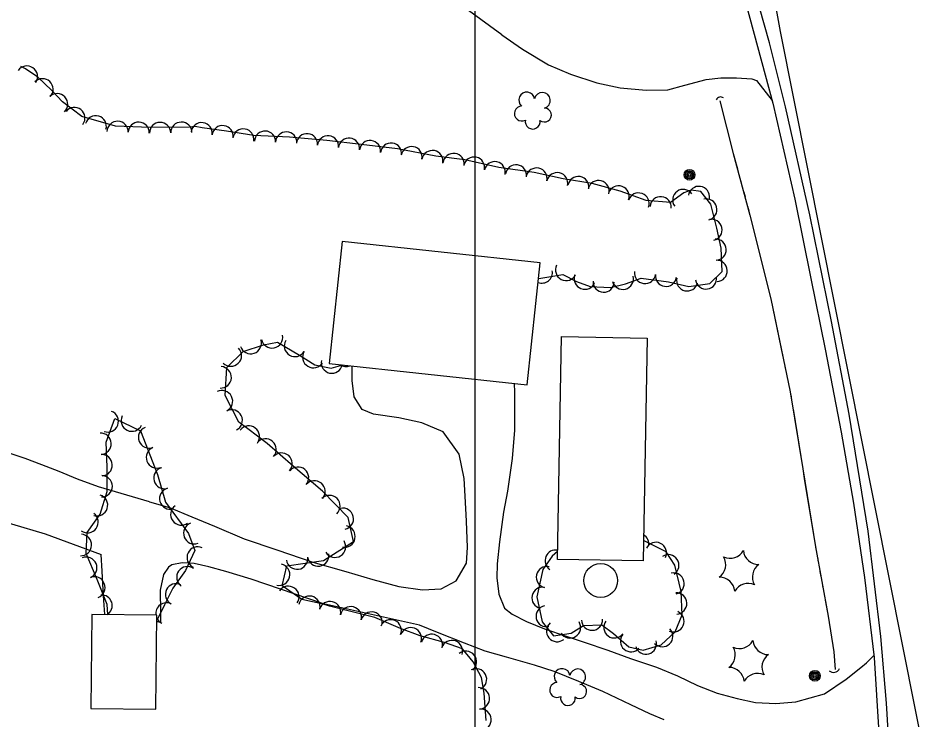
# Model space of a CAD drawing. Extents: x 353423 to 364002, y 127000 to 201942.
# Drawn here: x 362328.7 to 362669.9, y 147198.4 to 147461.2 of the extents above; entities that cross this region are included whole.
import ezdxf

# ---------------------------------------------------------------- set-up
doc = ezdxf.new("R2010")
doc.units = 0
for name, color, linetype in [('E_DTM_SlopeBottom', 7, 'Continuous'), ('E_DTM_SlopeTop', 7, 'Continuous'), ('E_FEN_Generic', 7, 'Continuous'), ('E_LAND_BrushLine', 7, 'Continuous'), ('E_LAND_TreeLine', 7, 'Continuous'), ('E_MISCPROP', 7, 'Continuous'), ('E_RDWY_Gravel', 7, 'Continuous'), ('E_STRUCT_WingWall', 7, 'Continuous'), ('E_WTR_FlowLine', 7, 'Continuous')]:
    doc.layers.add(name, color=color, linetype=linetype)

msp = doc.modelspace()

# ---------------------------------------------------------------- linework, layer by layer
at = {"layer": 'E_DTM_SlopeBottom'}
for centre, radius, start, end in [((362591.93, 147429.93), 1.76, 51.824, 158.0635), ((362634.25, 147218.63), 2.51, 228.1922, 334.4317)]:
    msp.add_arc(centre, radius, start, end, dxfattribs=at)
at = {"layer": 'E_DTM_SlopeTop'}
for points in [[(362661.3, 146383.54), (362660.92, 146451.77), (362660.48, 146515.53), (362659.73, 146597.59), (362659.39, 146658.01), (362659.36, 146707.66), (362658.96, 146748.17), (362658.68, 146804.94), (362658.16, 146852.06), (362657.86, 146926.47), (362657.77, 146982.62), (362657.16, 147066.65), (362656.29, 147154.17), (362655.76, 147177.68), (362654.14, 147204.61), (362651.99, 147229.59), (362647.24, 147269.07), (362640.06, 147312.85), (362633.51, 147347.54), (362625.38, 147387.6), (362616.26, 147427.96), (362610.3, 147451.99), (362599.25, 147490.9)], [(362595.49, 147488.57), (362611.48, 147429.43), (362619.69, 147393.36), (362625.72, 147363.7), (362631.16, 147337.17), (362637.07, 147306.1), (362641.69, 147279.57), (362645.85, 147251.66), (362649.46, 147221.73), (362652.17, 147177.44)]]:
    msp.add_lwpolyline(points, dxfattribs=at)
at = {"layer": 'E_FEN_Generic'}
for points in [[(362523.65, 147363.57), (362523.81, 147363.63), (362532.83, 147365.15), (362537.9, 147362.57), (362542.99, 147360.64), (362550.69, 147360.3), (362556.25, 147361.67), (362562.2, 147363.87), (362572.42, 147362.46), (362580.04, 147360.69), (362587.86, 147361.79), (362592.55, 147366.36), (362592.13, 147375.08), (362590.52, 147382.55), (362588.23, 147391.52), (362584.51, 147396.24), (362580.95, 147396.78), (362578.13, 147395.82), (362573.12, 147392.17), (362564.07, 147392.93), (362554.28, 147396.43), (362543.83, 147399.22), (362532.89, 147401.01), (362522.04, 147403.46), (362508.85, 147405.27), (362496.05, 147408.13), (362485.2, 147409.54), (362470.86, 147412.27), (362457.19, 147413.92), (362444.29, 147415.34), (362430.42, 147416.66), (362416.99, 147417.22), (362406.71, 147418.89), (362397.58, 147420.18), (362394.96, 147420.57), (362392.84, 147420.42), (362378.19, 147420.24), (362365.16, 147420.72), (362352.49, 147424.35), (362345.31, 147429.86), (362341.17, 147434.27), (362336.06, 147439.13), (362331.36, 147442.28), (362329.72, 147443.09)], [(362504.06, 147198.14), (362503.28, 147208.32), (362502.29, 147214.16), (362499.17, 147220.14), (362495.19, 147224.96), (362488.43, 147227.3), (362479.37, 147229.79), (362471.93, 147232.6), (362462.36, 147236.64), (362445.3, 147240.95), (362442.96, 147241.73), (362435, 147243.48), (362427.66, 147248.55), (362429.41, 147256.09), (362443.15, 147258.11), (362454.35, 147265.13), (362452.38, 147274.18), (362442.77, 147284.08), (362431.72, 147293.33), (362421.98, 147301.89), (362414.74, 147307.38), (362411.35, 147309.93), (362406.3, 147319.9), (362406.86, 147330.41), (362412.98, 147336.36), (362420.61, 147338.87), (362425.87, 147339.9), (362434.1, 147334.97), (362439.91, 147331.36), (362445.99, 147330.11), (362450.33, 147331.29)], [(362362.22, 147237.77), (362361.99, 147241.53), (362358.32, 147250.94), (362354.14, 147260.73), (362354.51, 147268.56), (362359.35, 147275.38), (362362.05, 147283.85), (362362.08, 147293.03), (362361.61, 147302.42), (362364.86, 147311.21), (362374.5, 147306.58), (362380.92, 147290.31), (362383.88, 147279.9), (362392.47, 147268.13), (362394.88, 147261.81), (362391.34, 147254.35), (362386.66, 147247.71), (362383.49, 147241.41), (362380.72, 147235.77), (362380.66, 147235.68)], [(362530.84, 147261.44), (362528.78, 147259.72), (362525.31, 147254.65), (362523.1, 147244.44), (362525.08, 147235.05), (362529.35, 147229.87), (362535.92, 147230.79), (362540.58, 147233.66), (362547.36, 147233.93), (362551.8, 147230.65), (362557.54, 147225.75), (362562.95, 147224.45), (362569.65, 147226.42), (362574.86, 147231.37), (362577.57, 147237.65), (362577.16, 147246.45), (362574.82, 147256.31), (362571.55, 147261.28), (362563.02, 147265.53)]]:
    msp.add_lwpolyline(points, dxfattribs=at)
for centre, radius, start, end in [((362331.98, 147439.36), 3.97, 326.2137, 146.1984), ((362337.83, 147434.58), 3.97, 316.4558, 136.4405), ((362343.29, 147428.98), 3.97, 313.1721, 133.1568), ((362519.29, 147430.52), 2.97, 8.2864, 229.5202), ((362525.14, 147430.4), 2.97, 285.9372, 168.9104), ((362349.75, 147423.83), 3.97, 322.473, 142.4577), ((362517.42, 147425.48), 2.78, 91.2572, 299.0302), ((362525.89, 147424.93), 2.61, 230.6424, 88.575), ((362357.76, 147420.68), 3.97, 344.0563, 164.041), ((362365.92, 147418.62), 3.97, 357.8667, 177.8514), ((362373.85, 147418.32), 3.97, 357.8667, 177.8514), ((362389.83, 147418.31), 3.97, 0.7273, 180.712), ((362521.49, 147422.47), 2.78, 167.9343, 8.9453), ((362381.89, 147418.21), 3.97, 0.7273, 180.712), ((362397.41, 147418.11), 3.97, 351.9619, 171.9466), ((362405.27, 147417), 3.97, 351.9619, 171.9466), ((362413.07, 147415.76), 3.97, 350.7689, 170.7536), ((362421.2, 147414.97), 3.97, 357.6159, 177.6005), ((362429.13, 147414.64), 3.97, 357.6159, 177.6005), ((362436.92, 147413.96), 3.97, 354.5745, 174.5592), ((362444.79, 147413.2), 3.97, 353.7055, 173.6902), ((362452.68, 147412.32), 3.97, 353.7055, 173.6902), ((362460.55, 147411.42), 3.97, 353.1195, 173.1041), ((362468.43, 147410.47), 3.97, 353.1195, 173.1041), ((362476.11, 147409.16), 3.97, 349.2621, 169.2468), ((362483.91, 147407.68), 3.97, 349.2621, 169.2468), ((362491.89, 147406.58), 3.97, 352.5819, 172.5666), ((362499.51, 147405.23), 3.97, 347.4376, 167.4223), ((362507.26, 147403.5), 3.97, 347.4376, 167.4223), ((362515.27, 147402.3), 3.97, 352.1935, 172.1781), ((362522.94, 147401.13), 3.97, 347.2335, 167.2182), ((362530.68, 147399.38), 3.97, 347.2335, 167.2182), ((362538.62, 147397.97), 3.97, 350.7237, 170.7084), ((362546.19, 147396.44), 3.97, 345.0803, 165.065), ((362553.69, 147394.44), 3.97, 340.3446, 160.3293), ((362561.16, 147391.77), 3.97, 340.3446, 160.3293), ((362577.94, 147393.11), 3.97, 36.1288, 216.1135), ((362583.8, 147394.25), 3.97, 351.3449, 171.3296), ((362569.47, 147390.39), 3.97, 355.188, 175.1726), ((362586.59, 147389.52), 3.97, 284.3516, 104.3362), ((362588.54, 147381.91), 3.97, 282.1826, 102.1672), ((362590.08, 147374.48), 3.97, 272.7577, 92.7424), ((362534.02, 147366.87), 3.97, 153.0643, 333.049), ((362590.46, 147366.55), 3.97, 272.7577, 92.7424), ((362524.94, 147365.93), 3.97, 248.8918, 9.5423), ((362541, 147363.62), 3.97, 159.2683, 339.253), ((362555.3, 147363.57), 3.97, 193.7768, 13.7615), ((362563.6, 147365.77), 3.97, 172.1705, 352.1552), ((362571.46, 147364.69), 3.97, 172.1705, 352.1552), ((362586.48, 147363.69), 3.97, 187.9909, 7.9756), ((362548.1, 147362.5), 3.97, 177.5081, 357.4928), ((362579.4, 147362.98), 3.97, 166.9543, 346.939), ((362415.81, 147339.51), 4.02, 198.2306, 18.2153), ((362423.83, 147341.64), 4.02, 191.0384, 11.023), ((362432.42, 147338.43), 4.02, 149.0931, 329.0777), ((362408.38, 147334.82), 4.02, 224.1872, 44.1719), ((362439.31, 147334.21), 4.02, 148.18, 328.1646), ((362404.55, 147326.65), 4.02, 266.9771, 86.9618), ((362446.24, 147332.21), 4.02, 168.3706, 347.0273), ((362451.51, 147334.74), 4.02, 236.1318, 291.6366), ((362405.05, 147317.71), 4.02, 296.8317, 116.8164), ((362362.23, 147310.16), 4.01, 249.7478, 69.7325), ((362408.68, 147310.53), 4.02, 296.8317, 116.8164), ((362371.29, 147310.45), 4.01, 154.3601, 334.3448), ((362377.72, 147304.14), 4.01, 111.5518, 291.5365), ((362415.11, 147304.46), 4.02, 322.7971, 142.7818), ((362359.54, 147301.78), 4.01, 272.8801, 92.8648), ((362421.36, 147299.63), 4.02, 318.7087, 138.6934), ((362380.67, 147296.68), 4.01, 111.5518, 291.5365), ((362359.94, 147293.77), 4.01, 272.8801, 92.8648), ((362427.4, 147294.32), 4.02, 318.7087, 138.6934), ((362383.49, 147288.96), 4.01, 105.8665, 285.8511), ((362433.54, 147289.06), 4.02, 320.0728, 140.0575), ((362359.96, 147285.86), 4.01, 269.7955, 89.7802), ((362439.71, 147283.89), 4.02, 320.0728, 140.0575), ((362358.22, 147278.75), 4.01, 252.3542, 72.3389), ((362385.68, 147281.25), 4.01, 105.8665, 285.8511), ((362445.31, 147278.44), 4.02, 314.138, 134.1227), ((362354.66, 147272.4), 4.01, 234.6101, 54.5948), ((362389.83, 147275.31), 4.01, 126.1339, 306.1185), ((362450.33, 147273.66), 4.02, 282.325, 102.3097), ((362394.67, 147268.26), 4.01, 110.864, 290.8487), ((362450.96, 147267.04), 4.02, 258.6656, 78.6503), ((362352.19, 147263.86), 4.01, 267.3172, 87.3018), ((362447.39, 147263.25), 4.02, 212.0948, 32.0795), ((362561.05, 147264.26), 3.97, 347.925, 59.6784), ((362395.96, 147259.17), 4.01, 64.6064, 244.591), ((362530.12, 147258.01), 3.97, 79.4093, 235.6383), ((362567.66, 147260.9), 3.97, 333.5429, 153.5276), ((362595.47, 147264.59), 5.72, 245.074, 330.8389), ((362606.17, 147262.31), 5.72, 185.074, 270.8389), ((362354.17, 147255.32), 4.01, 293.1285, 113.1132), ((362433.19, 147258.77), 4.02, 188.3723, 8.357), ((362441.14, 147259.94), 4.02, 188.3723, 8.357), ((362572.36, 147256.28), 3.97, 303.3719, 123.3565), ((362588.14, 147256.46), 5.72, 305.074, 30.8389), ((362392.09, 147251.77), 4.01, 54.8043, 234.789), ((362426.47, 147252.75), 4.02, 256.9337, 76.9184), ((362526.82, 147251.82), 3.97, 77.811, 257.7956), ((362609.54, 147251.89), 5.72, 125.074, 210.8389), ((362357.22, 147247.98), 4.01, 291.2805, 111.2652), ((362574.33, 147249.41), 3.97, 283.3488, 103.3335), ((362591.51, 147246.05), 5.72, 5.074, 90.8389), ((362387.83, 147245.36), 4.01, 63.3517, 243.3364), ((362429.93, 147244.42), 4.02, 325.4059, 145.3906), ((362602.21, 147243.77), 5.72, 65.074, 150.8389), ((362359.91, 147241.12), 4.01, 303.2324, 93.571), ((362437.81, 147240.71), 4.02, 347.6123, 167.597), ((362525.15, 147244.07), 3.97, 77.811, 257.7956), ((362575.29, 147241.96), 3.97, 272.6359, 92.6206), ((362384.25, 147238.2), 4.01, 63.7567, 188.9825), ((362445.53, 147238.72), 4.02, 345.8127, 165.7974), ((362453.33, 147236.75), 4.02, 345.8127, 165.7974), ((362461.12, 147234.78), 4.02, 345.8127, 165.7974), ((362526.75, 147237.17), 3.97, 101.8776, 281.8622), ((362574.27, 147235.24), 3.97, 246.6682, 66.6529), ((362380.28, 147231.1), 4.01, 60.4393, 84.742), ((362384.25, 147238.2), 4.01, 206.552, 243.7414), ((362468.27, 147231.86), 4.02, 337.116, 157.1007), ((362530.63, 147231.58), 3.97, 129.4921, 309.4768), ((362535.5, 147232.97), 3.97, 211.6617, 31.6464), ((362543.74, 147235.86), 3.97, 182.2398, 2.2245), ((362552.12, 147232.99), 3.97, 143.607, 323.5917), ((362475.83, 147228.88), 4.02, 339.3732, 159.3579), ((362570.08, 147229.69), 3.97, 223.5987, 43.5833), ((362483.68, 147226.43), 4.02, 344.6285, 164.6131), ((362491.24, 147224.1), 4.02, 340.8856, 160.8703), ((362558.32, 147227.81), 3.97, 139.5101, 319.4948), ((362563.92, 147226.9), 3.97, 196.3843, 16.3689), ((362599.04, 147230.81), 5.72, 245.074, 330.8389), ((362609.74, 147228.53), 5.72, 185.074, 270.8389), ((362591.72, 147222.69), 5.72, 305.074, 30.8389), ((362496.49, 147220.08), 4.02, 309.6103, 129.595), ((362613.12, 147218.12), 5.72, 125.074, 210.8389), ((362500.25, 147213.51), 4.02, 297.4996, 117.4843), ((362532.52, 147214.56), 2.97, 8.2864, 229.5202), ((362595.09, 147212.28), 5.72, 5.074, 90.8389), ((362538.37, 147214.44), 2.97, 285.9372, 168.9104), ((362605.79, 147210), 5.72, 65.074, 150.8389), ((362530.65, 147209.53), 2.78, 91.2572, 299.0302), ((362539.12, 147208.97), 2.61, 230.6424, 88.575), ((362501.32, 147206.41), 4.02, 274.3766, 94.3613), ((362534.72, 147206.52), 2.78, 167.9343, 8.9453), ((362501.93, 147198.39), 4.02, 274.3766, 94.3613)]:
    msp.add_arc(centre, radius, start, end, dxfattribs=at)
at = {"layer": 'E_LAND_BrushLine'}
for centre, radius in [((362580.28, 147402.54), 2.02), ((362580.27, 147402.54), 1.52), ((362580.31, 147402.55), 1.01), ((362580.3, 147402.55), 0.502), ((362627.28, 147214.87), 2.02), ((362627.27, 147214.87), 1.52), ((362627.31, 147214.88), 1.01), ((362627.3, 147214.88), 0.502)]:
    msp.add_circle(centre, radius, dxfattribs=at)
at = {"layer": 'E_LAND_TreeLine'}
for p, q in [((362500, 147000), (362500, 149500)), ((362500, 145000), (362500, 148000))]:
    msp.add_line(p, q, dxfattribs=at)
at = {"layer": 'E_MISCPROP'}
for points in [[(362509.97, 147455.02), (362473.79, 147481.44), (362458.04, 147492.47), (362445.98, 147500.4), (362436.4, 147505.9), (362424.75, 147510.83), (362410.71, 147515.49), (362393.21, 147520.57), (362374.59, 147523.88), (362367.05, 147525.6), (362360.58, 147526.45), (362357.89, 147525.33), (362352.66, 147521.9), (362346.61, 147517.18), (362340.55, 147512.96), (362334.08, 147508.92), (362328.29, 147506.33), (362324.07, 147505.06), (362321.46, 147504.74), (362272.71, 147505.44), (362125.04, 147505.34)], [(362509.97, 147455.02), (362517.73, 147449.63), (362527.41, 147443.79), (362535.73, 147440.25), (362545.51, 147436.94), (362554.33, 147435.17), (362564.09, 147434.18), (362572.09, 147434.35), (362578.46, 147436.1), (362586.53, 147438.2), (362592.07, 147438.82), (362597.88, 147438.92), (362603.61, 147438.5), (362605.42, 147437.85), (362611.21, 147430.4)], [(362377.91, 147280.05), (362385.42, 147277.91), (362393.79, 147274.45), (362402.2, 147270.96), (362413.42, 147266.18), (362425.55, 147262.07), (362439.11, 147257.47), (362451.41, 147253.94), (362461.57, 147250.88), (362471.39, 147248.35), (362480.23, 147247.12), (362487.25, 147247.39), (362492.82, 147250.41), (362496.69, 147257.05), (362497.01, 147262.9), (362496.64, 147272.79), (362496.19, 147282.15), (362495.8, 147288.83), (362493.94, 147297.88), (362487.99, 147306.21), (362479.91, 147309.64), (362471.39, 147311.55), (362461.82, 147312.92), (362457.59, 147314.57), (362454.61, 147319.42), (362453.81, 147325.5), (362453.83, 147330.91)], [(362514.51, 147324.41), (362514.64, 147321.1), (362514.66, 147306.86), (362513.75, 147296.23), (362512.11, 147283.98), (362510.62, 147276.11), (362509.1, 147265.08), (362508.13, 147256.84), (362508.08, 147251.61), (362508.77, 147245.45), (362510.92, 147240.2), (362513.75, 147237.98), (362519.17, 147235.25), (362525.98, 147232.51), (362534.09, 147229.65), (362540.76, 147227.47), (362549.67, 147224.42), (362558.21, 147221.3), (362567.92, 147218.06), (362575.74, 147214.84), (362583.26, 147211.28), (362590.61, 147208.38), (362598.16, 147206.31), (362604.98, 147204.9), (362612.61, 147204.52), (362620.1, 147205.12), (362630.81, 147208.15), (362638.99, 147213.58), (362644.51, 147217.98), (362646.55, 147219.74), (362649.37, 147222.46)], [(362377.91, 147280.05), (362358.82, 147285.66), (362350.94, 147288.48), (362344.05, 147291.38), (362337.57, 147293.83), (362331.29, 147296.26), (362323.45, 147298.83), (362316.24, 147301.15), (362310.94, 147303.37), (362304.48, 147306.6), (362303.66, 147307.14)], [(362287.55, 147286.48), (362298.55, 147280.07), (362313.97, 147275.18), (362326.23, 147271.8), (362338.81, 147268.08), (362359.83, 147260.28)], [(362361.13, 147237.78), (362360.62, 147244.84), (362360.16, 147254.04), (362359.83, 147260.28)], [(362570.81, 147198.32), (362565.43, 147200.61), (362558.34, 147203.93), (362547.77, 147208.99), (362538.76, 147212.68), (362529.56, 147216.46), (362522.14, 147218.8), (362511.63, 147221.85), (362503.68, 147224.11), (362495.99, 147227.05), (362485.88, 147231.09), (362479.04, 147233.79), (362443.08, 147241.87), (362415.95, 147251.11), (362406.45, 147253.95), (362400.11, 147255.7), (362394.67, 147256.87), (362390.13, 147257.14), (362386.24, 147256.41), (362385.04, 147255.57), (362383.17, 147252.76), (362381.88, 147246.99), (362382.02, 147238.52), (362382.02, 147234.72)]]:
    msp.add_lwpolyline(points, dxfattribs=at)
at = {"layer": 'E_RDWY_Gravel'}
for points in [[(362614.4, 147456.22), (362571.1, 147694.83), (362562.64, 147716.17)], [(362964.83, 145696.34), (362614.4, 147456.22)]]:
    msp.add_lwpolyline(points, dxfattribs=at)
at = {"layer": 'E_STRUCT_WingWall'}
for points in [[(362591.61, 147430.23), (362596.65, 147410.48), (362602.94, 147387.43), (362610.74, 147356.11), (362618.03, 147321.23), (362622.69, 147292.4), (362627.46, 147263.18), (362632.23, 147237.2), (362634.32, 147223.86), (362634.9, 147217.18)], [(362591.61, 147430.23), (362596.65, 147410.48), (362598.21, 147404.77)], [(362599.16, 147401.27), (362599.64, 147399.52)], [(362600.59, 147396.02), (362601.07, 147394.27)], [(362602.03, 147390.77), (362602.5, 147389.02)], [(362603.42, 147385.51), (362609.78, 147360)], [(362609.78, 147360), (362610.74, 147356.11), (362615.3, 147334.3)], [(362616.04, 147330.74), (362616.41, 147328.97)], [(362617.15, 147325.42), (362617.53, 147323.64)], [(362618.21, 147320.08), (362618.5, 147318.29)], [(362619.08, 147314.71), (362622.69, 147292.4), (362623.28, 147288.76)], [(362623.28, 147288.76), (362627.46, 147263.18), (362627.53, 147262.81)], [(362628.18, 147259.24), (362628.51, 147257.46)], [(362629.16, 147253.89), (362629.49, 147252.11)], [(362630.15, 147248.54), (362630.47, 147246.76)], [(362631.13, 147243.19), (362632.23, 147237.2), (362634.32, 147223.86), (362634.9, 147217.18)]]:
    msp.add_lwpolyline(points, dxfattribs=at)
at = {"layer": 'E_WTR_FlowLine'}
for points in [[(362445.2, 147331.84), (362519.4, 147323.89), (362524.29, 147369.54), (362450.1, 147377.49)], [(362564.38, 147341.35), (362562.88, 147257.88), (362530.79, 147258.45), (362532.29, 147341.93)], [(362355.95, 147202.61), (362380.3, 147202.35), (362380.68, 147237.57), (362356.33, 147237.83)]]:
    msp.add_lwpolyline(points, close=True, dxfattribs=at)
msp.add_circle((362546.98, 147250.54), 6.34, dxfattribs=at)

doc.saveas('drawing.dxf')
